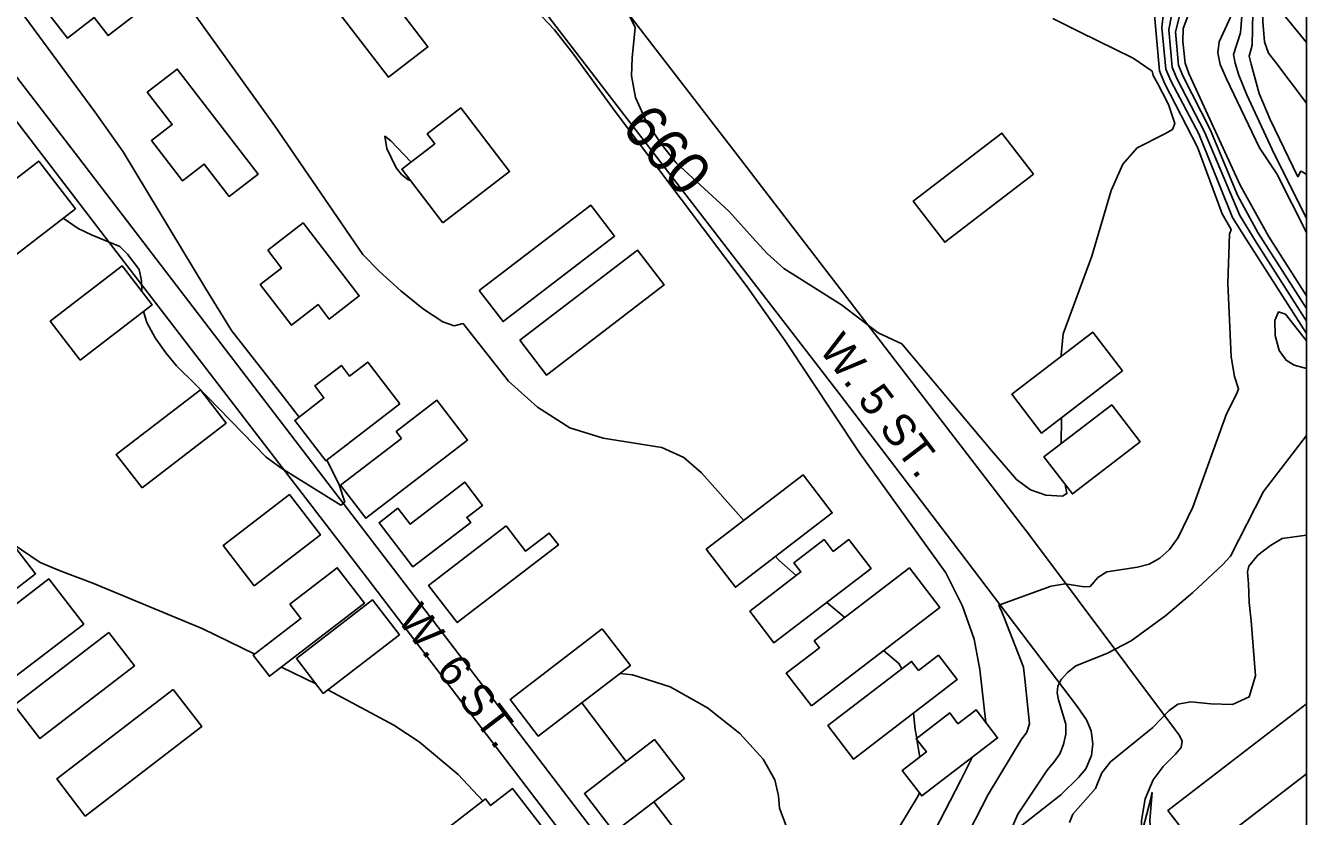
# Model space of a CAD drawing. Extents: x 79600 to 91800, y 75600 to 84400.
# Drawn here: x 89395 to 90000, y 82177 to 82550 of the extents above; entities that cross this region are included whole.
import ezdxf

# ---------------------------------------------------------------- set-up
doc = ezdxf.new("R2010")
doc.units = 0
for name, color, linetype in [('084-090$0$BLDG', 7, 'Continuous'), ('084-090$0$GRID', 7, 'Continuous'), ('084-090$0$INDEX', 7, 'Continuous'), ('084-090$0$INDXLBL', 7, 'Continuous'), ('084-090$0$INTER', 7, 'Continuous'), ('084-090$0$ROAD', 7, 'Continuous'), ('084-090$0$ROAD-NAME', 7, 'Continuous')]:
    doc.layers.add(name, color=color, linetype=linetype)

msp = doc.modelspace()

# ---------------------------------------------------------------- linework, layer by layer
at = {"layer": '084-090$0$BLDG'}
for points in [[(89405.94, 82579.04), (89411.13, 82572.27), (89399.96, 82563.71), (89414.63, 82544.56), (89427.31, 82554.28), (89433.85, 82545.74), (89449.28, 82557.57), (89422.88, 82592.02)], [(89555.47, 82574.21), (89545.11, 82587.73), (89528.72, 82575.17), (89566.29, 82526.14), (89584.98, 82540.45), (89573.64, 82555.25), (89580.92, 82560.83), (89565.04, 82581.55)], [(89452.36, 82519.04), (89464.14, 82503.71), (89454.35, 82496.19), (89469.02, 82477.1), (89479.33, 82485.03), (89491.06, 82469.78), (89504.69, 82480.26), (89466.51, 82529.92)], [(89591.95, 82457.34), (89572.58, 82482.62), (89588.28, 82494.65), (89584.63, 82499.42), (89600.49, 82511.58), (89623.52, 82481.53)], [(89871.06, 82480.26), (89856.14, 82499.72), (89814.23, 82467.61), (89829.14, 82448.15)], [(89370.04, 82426.8), (89352.72, 82449.33), (89401.08, 82486.5), (89418.39, 82463.97)], [(89609.22, 82425.32), (89620.44, 82410.68), (89673.13, 82451.05), (89661.91, 82465.69)], [(89509.28, 82444.42), (89515.79, 82435.96), (89505.72, 82428.21), (89520.48, 82409.02), (89533.08, 82418.7), (89538.35, 82411.85), (89552.54, 82422.76), (89526, 82457.28)], [(89628.37, 82401.83), (89640.96, 82385.41), (89696.55, 82428), (89683.96, 82444.42)], [(89420.65, 82392.49), (89406.54, 82410.84), (89440.53, 82436.96), (89454.64, 82418.61)], [(89913.09, 82387.34), (89899.07, 82405.64), (89860.78, 82376.31), (89874.8, 82358.01)], [(89571.67, 82371.85), (89556.54, 82391.53), (89547.95, 82384.93), (89544.07, 82389.98), (89531.46, 82380.3), (89535.84, 82374.61), (89522.03, 82364), (89536.68, 82344.95)], [(89449.89, 82332.14), (89437.75, 82347.92), (89477.47, 82378.45), (89489.6, 82362.67)], [(89572.45, 82355.49), (89569.98, 82358.71), (89589.23, 82373.51), (89603.71, 82354.68), (89555.62, 82317.72), (89543.62, 82333.33)], [(89921.48, 82353.8), (89908.06, 82371.31), (89876.03, 82346.77), (89889.45, 82329.26)], [(89716.45, 82303.15), (89730.21, 82285.19), (89776.01, 82320.28), (89762.25, 82338.24)], [(89570.77, 82322.45), (89576.53, 82314.97), (89602.34, 82334.81), (89610.77, 82323.84), (89603.35, 82318.14), (89605.2, 82315.74), (89577.91, 82294.77), (89561.89, 82315.62)], [(89502.94, 82285.82), (89488.25, 82304.93), (89519.52, 82328.97), (89534.21, 82309.85)], [(89621.92, 82314.17), (89631.14, 82302.18), (89642.29, 82310.75), (89646.59, 82305.17), (89598.81, 82268.44), (89585.3, 82286.02)], [(89384.08, 82311.71), (89399.57, 82291.56), (89366.8, 82266.37), (89351.31, 82286.51)], [(89776.5, 82301.99), (89772.13, 82307.69), (89757.87, 82296.75), (89761.2, 82292.4), (89736.99, 82273.85), (89748.45, 82258.89), (89794.33, 82294.04), (89783.9, 82307.65)], [(89519.71, 82277.13), (89524.93, 82270.33), (89502.43, 82253.03), (89510.07, 82243.11), (89554.96, 82277.62), (89542.11, 82294.34)], [(89766.12, 82229.09), (89754.28, 82244.55), (89769.98, 82256.58), (89767.5, 82259.81), (89812.48, 82294.28), (89826.8, 82275.59)], [(89387.16, 82246.31), (89389.86, 82242.8), (89422.34, 82267.76), (89405.93, 82289.12), (89359.24, 82253.22), (89372.95, 82235.38)], [(89535.45, 82235), (89522.8, 82251.45), (89558.86, 82279.17), (89571.51, 82262.72)], [(89667.29, 82265.5), (89680.6, 82248.19), (89637.12, 82214.76), (89623.81, 82232.07)], [(89434.22, 82263.76), (89446.28, 82248.07), (89401.61, 82213.73), (89389.54, 82229.42)], [(89816.72, 82245.8), (89813.44, 82250.08), (89773.91, 82219.8), (89786.03, 82203.98), (89834.99, 82241.5), (89826.16, 82253.03)], [(89464.64, 82236.93), (89478.13, 82219.37), (89423.09, 82177.07), (89409.6, 82194.62)], [(89835.38, 82220.68), (89831.49, 82225.76), (89815.64, 82213.61), (89820.45, 82207.34), (89809.09, 82198.63), (89818.31, 82186.59), (89854.1, 82214.01), (89843.96, 82227.25)], [(89692.07, 82213.17), (89706.12, 82194.88), (89672.97, 82169.4), (89658.91, 82187.68)], [(89602.61, 82145.3), (89586.9, 82165.73), (89612.16, 82185.15), (89614.57, 82182.01), (89624.97, 82190.01), (89638.26, 82172.71)]]:
    msp.add_lwpolyline(points, close=True, dxfattribs=at)
msp.add_lwpolyline([(90000, 82230.09), (89934.6, 82179.64), (89950.61, 82158.89), (90000, 82196.99)], dxfattribs=at)
at = {"layer": '084-090$0$GRID'}
msp.add_line((90000, 84000), (90000, 80000), dxfattribs=at)
at = {"layer": '084-090$0$INDEX'}
msp.add_line((89884.07, 82352.93), (89884.24, 82365.24), dxfattribs=at)
for points in [[(89848.5, 82221.33), (89845.66, 82246.37), (89843.03, 82260.66), (89837.56, 82276.28), (89829.71, 82291.93), (89788.88, 82348.65), (89753.76, 82401.6), (89735.74, 82427.12), (89673.5, 82509.85), (89653.68, 82537.03), (89644.83, 82548.54), (89609.56, 82585.8)], [(89678.04, 82559.54), (89682.83, 82549.52), (89681.51, 82535.28), (89681.11, 82526.72), (89682.96, 82516.52), (89688.05, 82505.39), (89695.11, 82494.63), (89702.31, 82485.65), (89727.08, 82462.84), (89738.44, 82450.2), (89745.24, 82442.82), (89753.15, 82435.69), (89780.33, 82418.53), (89797.76, 82405.42), (89808.8, 82400.19), (89851.28, 82349.7), (89863.12, 82336.05), (89869.63, 82331.18), (89876.9, 82328.64), (89884.8, 82328.13), (89886.88, 82329.39), (89886, 82333.77)], [(90000, 82422.75), (89982.1, 82450.95), (89968.71, 82475.08), (89944.45, 82527.81), (89942.68, 82532.69), (89941.57, 82543), (89941.73, 82549.11), (89944.41, 82556.25)], [(90000, 82452.74), (89986.08, 82480.43), (89977.85, 82492.7), (89962.3, 82525.37), (89959.25, 82532.09), (89958.19, 82537.55), (89958.83, 82542.82), (89964.2, 82554.52)], [(89884.15, 82394.21), (89884.12, 82394.9), (89885.15, 82404.81), (89898.58, 82441.53), (89907.76, 82472.57), (89913.22, 82485.06), (89920.07, 82492.82), (89933.15, 82499.29), (89936.69, 82501.44), (89937.91, 82504.17), (89934.93, 82513.22), (89932.08, 82518.76), (89929.59, 82523.28), (89927.64, 82526.98), (89927.07, 82528.94), (89918.18, 82535.14), (89892.84, 82547.52), (89880.14, 82553.83)], [(89814.31, 82150.75), (89836.71, 82194.01), (89841.79, 82204.12), (89842.14, 82204.85)]]:
    msp.add_lwpolyline(points, dxfattribs=at)
at = {"layer": '084-090$0$INTER'}
for p, q in [((89576.98, 82485.99), (89576.9, 82486.08)), ((89781.86, 82270.82), (89773.38, 82277.99)), ((89531.95, 82239.55), (89515.74, 82247.46)), ((89817.34, 82204.95), (89815.99, 82213.17))]:
    msp.add_line(p, q, dxfattribs=at)
for points in [[(90000, 82513.77), (89985.12, 82533.75), (89982.13, 82537.48), (89980.16, 82542.87), (89979.35, 82552.48), (89979.28, 82561.27), (89981.56, 82570.39), (89982.27, 82575.75), (89977.27, 82597.54), (89976.66, 82609.6), (89974.61, 82621.47), (89972.92, 82627.32), (89970.23, 82632.66), (89960.78, 82642.3), (89955.8, 82647.58), (89951.77, 82655.19), (89948.88, 82663.03), (89946.99, 82677.26), (89943.47, 82687.52), (89942.26, 82689.35)], [(90000, 82542.45), (89990.08, 82554.68), (89987.82, 82557.53), (89986.36, 82560.09), (89988.08, 82573.67), (89984.14, 82598.28), (89984.12, 82610.12), (89982.42, 82620.92), (89981.1, 82626.44), (89976.66, 82635.35), (89964.53, 82647.68), (89959.89, 82652.56), (89956.02, 82659.13), (89953.36, 82666.96), (89952.13, 82678.2), (89948.85, 82686.96), (89945.68, 82691.82)], [(90000, 82459.32), (89983.9, 82491.97), (89971.86, 82517.82), (89968.06, 82527.14), (89966.39, 82532.8), (89965.6, 82536.8), (89968.91, 82547.05), (89970.14, 82562.92), (89970.6, 82571.2), (89963.51, 82596.05), (89961.61, 82609.53), (89958.64, 82623.7), (89957.37, 82627.28), (89948.64, 82636.45), (89943.27, 82647.3), (89938.9, 82659.46), (89936.44, 82677.31), (89934.47, 82683.75)], [(90000, 82480.11), (89998.35, 82481.25), (89997.31, 82481.7), (89995.99, 82479.05), (89982.88, 82506.19), (89977.62, 82518.37), (89973.89, 82532.24), (89973, 82536.06), (89974.42, 82541.29), (89974.8, 82564.61), (89976.34, 82573.2), (89970.39, 82596.79), (89968.99, 82610.89), (89966.65, 82622.43), (89964.81, 82628.02), (89955.59, 82638.37), (89951.72, 82642.6), (89947.52, 82651.24), (89943.89, 82661.24), (89941.58, 82678.08), (89938.9, 82685.83)], [(89408.78, 82570.47), (89406.61, 82571.78), (89394.82, 82583.79), (89365.29, 82622.19), (89358.85, 82630.73), (89353.5, 82636.51), (89348.96, 82639.7), (89344.95, 82640.57), (89341.31, 82639.54), (89335.87, 82635.34), (89333.87, 82633.15), (89334.64, 82630.53), (89359.55, 82602.08), (89427.61, 82509.79), (89441.04, 82490.79), (89480.09, 82426.15), (89492.13, 82406.4), (89516.81, 82375.16), (89524.09, 82365.58)], [(89734.2, 82316.75), (89714.28, 82339.28), (89705.85, 82346.45), (89695.53, 82351.24), (89667.75, 82355.56), (89652.09, 82360.47), (89636.74, 82370.19), (89623.11, 82382.52), (89603.13, 82407.78), (89601.56, 82409.71), (89597.4, 82408.68), (89591.94, 82410.5), (89582.95, 82416.51), (89572.2, 82425.23), (89562.08, 82434.4), (89554.28, 82442.43), (89512.44, 82503.36), (89460.12, 82576.27)], [(89834.59, 82157.78), (89849.7, 82187.27), (89865.18, 82213.07), (89867.9, 82216.64), (89869.16, 82220.67), (89867.15, 82240.37), (89866.28, 82247.42), (89857.44, 82270.39), (89856.08, 82273.55), (89855.19, 82275.52), (89854.73, 82276.77), (89873.3, 82283.47), (89879.44, 82285.65), (89886.03, 82286.72), (89894.99, 82285.35), (89897.81, 82285.58), (89901.47, 82289.71), (89905.78, 82292.39), (89920.14, 82294.62), (89925.77, 82296.14), (89930.84, 82298.89), (89935.37, 82303.06), (89939.45, 82308.72), (89946.36, 82322.92), (89962.31, 82367.05), (89967.09, 82376.68), (89967.93, 82378.85), (89966.02, 82384.71), (89964.51, 82394.05), (89962.96, 82428.86), (89963.74, 82451.95), (89964.44, 82454.2), (89960.2, 82461.55), (89948.48, 82493.09), (89933.04, 82523.32), (89930.57, 82529.06), (89928.26, 82555.35)], [(90000, 82404.97), (89971.58, 82449.61), (89965.11, 82459.83), (89949.13, 82499.34), (89935.9, 82524.44), (89933.6, 82529.97), (89931.74, 82549.55), (89932.55, 82556.5)], [(90000, 82410.9), (89976.27, 82448.18), (89968.48, 82460.76), (89951.81, 82500.38), (89938.75, 82525.57), (89936.63, 82530.88), (89934.99, 82548.55), (89936.62, 82556.97)], [(90000, 82416.82), (89977.12, 82452.82), (89967.57, 82470.03), (89954.49, 82501.41), (89941.6, 82526.69), (89939.65, 82531.79), (89938.24, 82547.56), (89940.42, 82556.15)], [(89576.9, 82486.08), (89567.46, 82496.08), (89564.61, 82498.18), (89565.6, 82492.4), (89570.03, 82483.35), (89572.48, 82480.15), (89575.54, 82477.78), (89576.65, 82477.31)], [(89449.85, 82424.84), (89449.65, 82429.9), (89448.5, 82435.24), (89443.09, 82442.57), (89439.42, 82446.12), (89426.39, 82451.52), (89419.77, 82454.65), (89412.67, 82459.57)], [(89537.2, 82345.35), (89543.01, 82333.47), (89545.7, 82325.41), (89543.86, 82323.94), (89515.42, 82341.59), (89508.54, 82346.67), (89475.11, 82380.98), (89466.24, 82389.71), (89461.16, 82395.83), (89456.11, 82402.99), (89452.19, 82410.18), (89450.53, 82415.45)], [(90000, 82388.42), (89994.23, 82390.06), (89990.42, 82392.39), (89987.13, 82396.96), (89985.29, 82404.02), (89985.16, 82411.13), (89986.81, 82415.23), (89990.08, 82414.22), (90000, 82401.61)], [(89860.59, 82170.73), (89863.69, 82178), (89877.46, 82198.69), (89880.85, 82202.68), (89883.46, 82206.47), (89885.32, 82210.9), (89886.34, 82215.74), (89886.41, 82220.5), (89882.89, 82232.03), (89882.26, 82235.27), (89882.6, 82238.43), (89884.16, 82241.63), (89887.11, 82244.92), (89891.11, 82248.02), (89905.73, 82253.91), (89917.14, 82259.88), (89933.63, 82271.79), (89946.4, 82282.63), (89960.32, 82295.8), (89964.15, 82299.83), (89979.69, 82330.41), (90000, 82356.88)], [(89888.09, 82174.04), (89889.62, 82177.96), (89900.35, 82190.02), (89903.37, 82197.49), (89907.5, 82202.68), (89927.43, 82218.94), (89935.23, 82226.88), (89939.2, 82229.92), (89945.45, 82231.06), (89954.89, 82230.07), (89965.14, 82229.69), (89972.92, 82233.37), (89975.93, 82243.34), (89973.94, 82269.32), (89973.01, 82277.98), (89972.58, 82286.75), (89972.19, 82292.41), (89972.8, 82295.06), (89976.99, 82300.28), (89983.05, 82304.95), (89988.62, 82308.17), (90000, 82309.76)], [(89503.17, 82253.6), (89478.64, 82265.58), (89426.68, 82287.14), (89411.29, 82292.99), (89401.81, 82296.88), (89388.54, 82305.9)], [(89758.9, 82290.63), (89750.79, 82297.99), (89749.22, 82299.76)], [(89808.85, 82246.57), (89807.47, 82249.14), (89800.26, 82255.25)], [(89691.75, 82183.83), (89709.09, 82161.13), (89712.96, 82155.36), (89717.35, 82149.98), (89723.39, 82145.61), (89731.69, 82142.68), (89740.76, 82141.07), (89748.6, 82140.46), (89753.68, 82140.57), (89757.82, 82141.71), (89759.98, 82143.73), (89762.53, 82148.08), (89762.58, 82151.62), (89759.18, 82162.45), (89754.18, 82172.37), (89751.1, 82180.84), (89750.66, 82186.61), (89748.92, 82194.18), (89743.4, 82204), (89732.38, 82215.99), (89717.08, 82228.17), (89699.45, 82238.06), (89681.57, 82243.73), (89675.68, 82244.4)], [(89610.94, 82184.21), (89599.18, 82196.71), (89580.82, 82212.12), (89568.8, 82220.08), (89537.96, 82236.61), (89537.71, 82236.73)], [(89657.75, 82230.62), (89674.24, 82208.7), (89678.56, 82202.79)], [(89815.88, 82213.8), (89815.21, 82217.89), (89814.34, 82225.68)], [(89753.35, 82040.02), (89752.02, 82040.41), (89744.69, 82041.25), (89736.51, 82040.47), (89726.59, 82037.01), (89722.21, 82035.23), (89719.71, 82035.1), (89719.89, 82037.5), (89731.05, 82051.39), (89732.55, 82053.65), (89728.98, 82063.51), (89727.98, 82068.82), (89729.52, 82075.08), (89733.78, 82085.88), (89736.18, 82090.47), (89739.81, 82095.2), (89757.02, 82107.4), (89763.07, 82111.93), (89768.54, 82116.88), (89783.85, 82139.46), (89799.39, 82158.32), (89811.01, 82177.51), (89816.51, 82186.69), (89817.24, 82187.99)], [(89889.76, 82115.03), (89889.53, 82115.66), (89889.08, 82117.75), (89890.75, 82122.88), (89895, 82128.51), (89903.3, 82132.44), (89906.33, 82134.79), (89920.26, 82161.27), (89926.38, 82184.76), (89926.83, 82187.13), (89927.09, 82188.19), (89926.07, 82175.14), (89926.52, 82167.3), (89931.46, 82161.64), (89948.25, 82146.51), (89955.06, 82140.08), (89957.16, 82138.21), (89959.28, 82136.98), (89962.52, 82137.24), (89976.53, 82145.99), (90000, 82164.47)]]:
    msp.add_lwpolyline(points, dxfattribs=at)
at = {"layer": '084-090$0$ROAD'}
for points in [[(89731.01, 82489.46), (89504.7, 82782.96), (89503.47, 82786.35), (89504.05, 82792.61), (89506.88, 82798.51), (89511.93, 82802.61), (89641.82, 82901.89), (89713.75, 82956.16), (89782.45, 83009.68), (89834.54, 83049.65), (89887.57, 83088.48), (89991.27, 83169.39), (89996.63, 83172.36), (90000, 83173.26)], [(89486.75, 82756.41), (89679.05, 82506.39), (89779.3, 82376.65), (89832.8, 82306.5), (89891.79, 82228.71), (89896.19, 82222.53), (89898.36, 82217.35), (89899.06, 82211.23), (89898.49, 82205.61), (89895.81, 82199.39), (89892.37, 82195.27), (89884.04, 82187.04), (89802.3, 82122.97), (89742.58, 82078.14), (89739.35, 82076.75), (89735.34, 82077.46), (89731.85, 82080.09), (89728.54, 82084.48), (89597.32, 82256.36), (89419.83, 82488.14), (89306.52, 82635.61)], [(89303.36, 82619.27), (89438.21, 82443.15), (89556.39, 82289.33), (89659.3, 82154.57), (89720.63, 82072.56), (89722.69, 82070.27), (89723.76, 82067.2), (89723.69, 82062.7), (89722.21, 82060.8), (89719.6, 82058.59), (89574.44, 81948.79), (89555.88, 81934.31), (89550.23, 81932.79), (89546.06, 81933.5), (89543.36, 81935.8), (89440.12, 82069.12), (89254.61, 82312.44)], [(90000, 82009.31), (89992.98, 82018.91), (89970.34, 82049.5), (89950.53, 82076.66), (89942.24, 82090.62), (89936.13, 82100.2), (89931.34, 82111.69), (89928.01, 82124.28), (89924.41, 82140.26), (89922.41, 82155.4), (89922.09, 82175.01), (89923.87, 82185.27), (89927.55, 82194.21), (89932.31, 82200.4), (89938.19, 82206.25), (89940.82, 82209.42), (89941.35, 82212.46), (89940.11, 82215.06), (89938.22, 82217.66), (89869.17, 82309.76), (89731.01, 82489.46)]]:
    msp.add_lwpolyline(points, dxfattribs=at)

# ---------------------------------------------------------------- texts
at = {"layer": '084-090$0$INDXLBL'}
msp.add_text('660', height=20, rotation=311.64482, dxfattribs=at).set_placement((89675.74, 82501.93))
at = {"layer": '084-090$0$ROAD-NAME'}
for s, p in [('W. 5 ST.', (89769.26, 82397.6)), ('W. 6 ST.', (89570.05, 82269.85))]:
    msp.add_text(s, height=15, rotation=307.39313, dxfattribs=at).set_placement(p)

doc.saveas('drawing.dxf')
